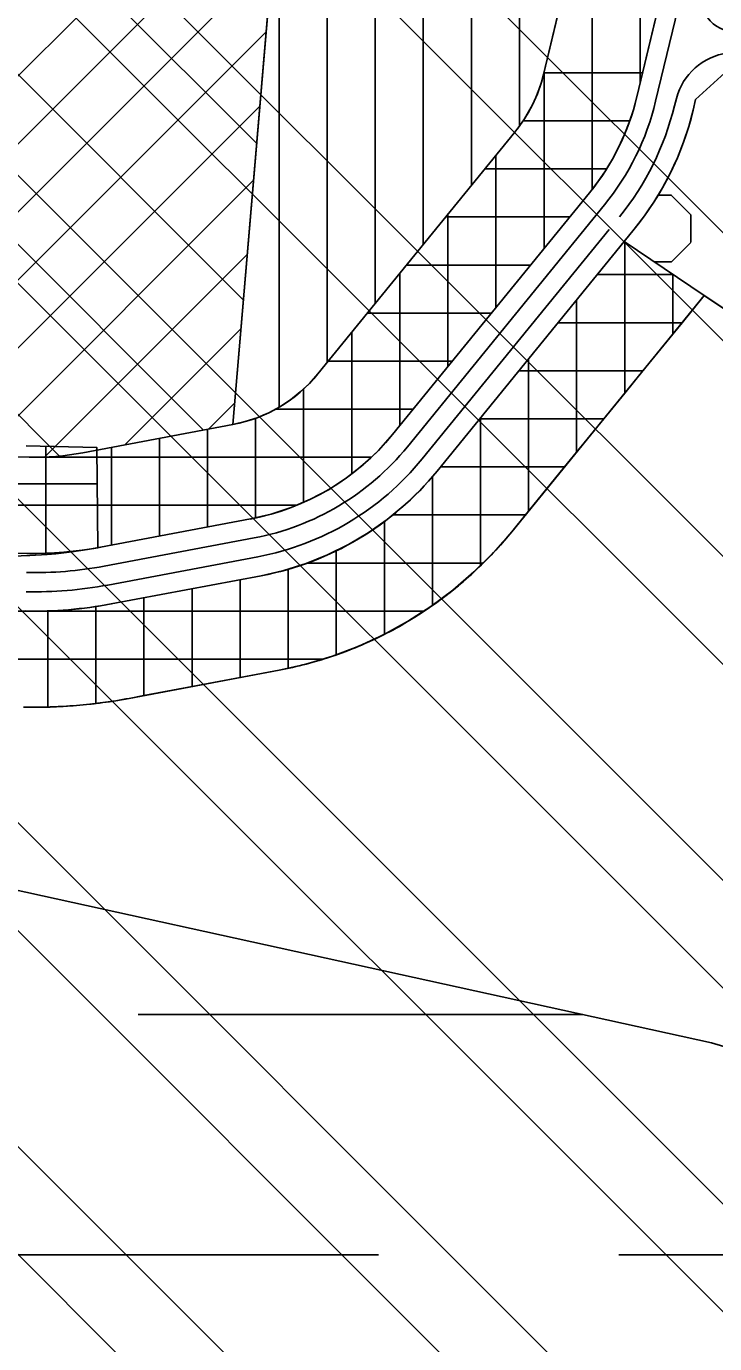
# Model space of a CAD drawing. Extents: x 419109 to 421295, y 4452223 to 4457798.
# Drawn here: x 420509.2 to 420652.3, y 4457188.4 to 4457462.5 of the extents above; entities that cross this region are included whole.
import ezdxf

# ---------------------------------------------------------------- set-up
doc = ezdxf.new("R2010")
doc.units = 0
for name, color, linetype in [('A_LEJAND', 7, 'Continuous'), ('ADAKENARI', 7, 'Continuous'), ('KALDIRIM', 7, 'Continuous'), ('PL_AYA_AGACLANDIRIL', 7, 'Continuous'), ('PL_K_K_D_K_C_A', 7, 'Continuous'), ('PL_K_TALI_IS_MRK', 7, 'Continuous'), ('PL_KON_MEV_250', 7, 'Continuous'), ('PL_TİCARET', 7, 'Continuous'), ('SN_TASKIN', 7, 'Continuous'), ('SN_TR_SIVILASMA', 7, 'Continuous'), ('SN_TR_TASKIN', 7, 'Continuous'), ('TR_AGACALANI', 7, 'Continuous'), ('TR_KONUTDISIKCA', 7, 'Continuous'), ('TR_ORTAYOGUNKONUT', 7, 'Continuous'), ('TR_TALIISMERK', 7, 'Continuous'), ('TRFAT_TİCARET', 7, 'Continuous')]:
    doc.layers.add(name, color=color, linetype=linetype)

msp = doc.modelspace()

# ---------------------------------------------------------------- linework, layer by layer
at = {"layer": 'A_LEJAND'}
msp.add_line((420524.6, 4457354.13), (420524.04, 4457354.02), dxfattribs=at)
at = {"layer": 'ADAKENARI'}
for p, q in [((420658, 4457625.16), (420616.73, 4457452.5)), ((420677.45, 4457620.51), (420636.18, 4457447.85)), ((420552.1, 4457379.66), (420566.72, 4457552.22)), ((420648.38, 4457447.28), (420654.49, 4457452.86)), ((420647.85, 4457445.06), (420648.38, 4457447.28)), ((420610.81, 4457440.52), (420569.81, 4457390.19)), ((420626.31, 4457427.89), (420585.32, 4457377.56)), ((420633.51, 4457417.72), (420635.62, 4457420.31)), ((420594.62, 4457369.98), (420633.51, 4457417.72)), ((420633.51, 4457417.72), (420650.19, 4457406.53)), ((420610.13, 4457357.35), (420650.19, 4457406.53)), ((420650.19, 4457406.53), (420714.33, 4457363.5)), ((420552.1, 4457379.66), (420520.89, 4457373.78)), ((420524.04, 4457354.02), (420523.8, 4457374.89)), ((420555.81, 4457360.01), (420524.6, 4457354.13)), ((420506.28, 4457352.3), (420509.89, 4457352.39)), ((420509.89, 4457352.39), (420513.49, 4457352.61)), ((420513.49, 4457352.61), (420515.31, 4457352.77)), ((420515.31, 4457352.77), (420518.6, 4457353.15)), ((420518.6, 4457353.15), (420521.87, 4457353.64)), ((420521.87, 4457353.64), (420524.04, 4457354.02)), ((420526.82, 4457342.33), (420558.03, 4457348.21)), ((420530.52, 4457322.68), (420561.73, 4457328.56))]:
    msp.add_line(p, q, dxfattribs=at)
for centre, radius, start, end in [((420587.55, 4457459.47), 30, 320.8336, 346.5569), ((420587.55, 4457459.47), 50, 320.8336, 346.5569), ((420587.55, 4457459.47), 62, 320.8336, 346.5569), ((420546.55, 4457409.14), 30, 280.6709, 320.8336), ((420546.55, 4457409.14), 50, 280.6709, 320.8336), ((420546.55, 4457409.14), 62, 280.6709, 320.8336), ((420546.55, 4457409.14), 82, 280.6709, 320.8336), ((420510.89, 4457426.85), 86, 268.7496, 280.6709), ((420510.89, 4457426.85), 106, 268.7496, 280.6709)]:
    msp.add_arc(centre, radius, start, end, dxfattribs=at)
at = {"layer": 'KALDIRIM'}
for p, q in [((420657.94, 4457521.66), (420640.07, 4457446.92)), ((420643.96, 4457445.99), (420644.37, 4457447.52)), ((420629.42, 4457425.37), (420588.42, 4457375.04)), ((420591.52, 4457372.51), (420630.41, 4457420.25)), ((420556.55, 4457356.08), (420525.34, 4457350.19)), ((420526.08, 4457346.26), (420557.29, 4457352.14))]:
    msp.add_line(p, q, dxfattribs=at)
for centre, radius, start, end in [((420656.66, 4457468.47), 7.13, 166.5569, 278.2788), ((420656.9, 4457444.15), 12.97, 98.2788, 164.9443), ((420587.55, 4457459.47), 54, 320.8336, 346.5569), ((420587.55, 4457459.47), 58, 320.8336, 346.5569), ((420546.55, 4457409.14), 54, 280.6709, 320.8336), ((420546.55, 4457409.14), 58, 280.6709, 320.8336), ((420510.89, 4457426.85), 78, 268.7496, 280.6709), ((420510.89, 4457426.85), 82, 268.7496, 280.6709)]:
    msp.add_arc(centre, radius, start, end, dxfattribs=at)
at = {"layer": 'PL_AYA_AGACLANDIRIL'}
msp.add_lwpolyline([(420799.5, 4457482.68), (420714.33, 4457363.5), (420650.19, 4457406.53), (420633.51, 4457417.72), (420635.62, 4457420.31), (420637.74, 4457423.07), (420639.7, 4457425.94), (420641.5, 4457428.92), (420643.13, 4457432), (420644.58, 4457435.16), (420645.86, 4457438.39), (420646.95, 4457441.7), (420647.85, 4457445.06), (420648.38, 4457447.28), (420654.49, 4457452.86), (420720.73, 4457462.5), (420723, 4457462.85)], dxfattribs=at)
at = {"layer": 'PL_K_K_D_K_C_A'}
msp.add_lwpolyline([(420421.54, 4457784.76), (420394.42, 4457368.23), (420399.07, 4457362.7), (420479.2, 4457353.9), (420480.26, 4457353.78), (420481.33, 4457353.68), (420482.4, 4457353.6), (420483.47, 4457353.52), (420484.54, 4457353.46), (420485.61, 4457353.4), (420486.68, 4457353.36), (420487.75, 4457353.33), (420486.85, 4457373.36), (420509.72, 4457372.86), (420511.12, 4457372.85), (420512.52, 4457372.87), (420513.93, 4457372.93), (420515.33, 4457373.03), (420516.73, 4457373.16), (420518.12, 4457373.33), (420519.51, 4457373.54), (420520.89, 4457373.78), (420552.1, 4457379.66), (420566.72, 4457552.22)], dxfattribs=at)
at = {"layer": 'PL_K_TALI_IS_MRK'}
for points in [[(420486.85, 4457373.36), (420509.72, 4457372.86), (420511.12, 4457372.85), (420512.52, 4457372.87), (420513.93, 4457372.93), (420515.33, 4457373.03), (420516.73, 4457373.16), (420518.12, 4457373.33), (420519.51, 4457373.54), (420520.89, 4457373.78), (420552.1, 4457379.66), (420554.66, 4457380.26), (420557.16, 4457381.08), (420559.57, 4457382.12), (420561.89, 4457383.36), (420564.09, 4457384.8), (420566.15, 4457386.43), (420568.06, 4457388.23), (420569.81, 4457390.19), (420610.81, 4457440.52), (420611.83, 4457441.86), (420612.78, 4457443.25), (420613.65, 4457444.69), (420614.44, 4457446.18), (420615.15, 4457447.71), (420615.76, 4457449.27), (420616.29, 4457450.87), (420616.73, 4457452.5), (420658, 4457625.16)], [(420677.45, 4457620.51), (420636.18, 4457447.85), (420635.45, 4457445.14), (420634.57, 4457442.47), (420633.54, 4457439.86), (420632.37, 4457437.31), (420631.06, 4457434.84), (420629.61, 4457432.43), (420628.02, 4457430.12), (420626.31, 4457427.89), (420585.32, 4457377.56), (420582.4, 4457374.29), (420579.22, 4457371.29), (420575.78, 4457368.57), (420572.12, 4457366.17), (420568.26, 4457364.1), (420564.23, 4457362.37), (420560.07, 4457361.01), (420555.81, 4457360.01), (420524.6, 4457354.13), (420522.7, 4457353.79), (420520.8, 4457353.51), (420518.89, 4457353.28), (420516.97, 4457353.1), (420515.05, 4457352.96), (420513.13, 4457352.88), (420511.2, 4457352.85), (420509.28, 4457352.86), (420487.75, 4457353.33)], [(420509.02, 4457340.87), (420511.25, 4457340.85), (420513.49, 4457340.89), (420515.73, 4457340.98), (420517.96, 4457341.14), (420520.18, 4457341.35), (420522.4, 4457341.62), (420524.62, 4457341.95), (420526.82, 4457342.33), (420558.03, 4457348.21), (420562.74, 4457349.29), (420567.34, 4457350.73), (420571.83, 4457352.53), (420576.15, 4457354.67), (420580.3, 4457357.13), (420584.25, 4457359.92), (420587.96, 4457363), (420591.43, 4457366.36), (420594.62, 4457369.98), (420633.51, 4457417.72), (420650.19, 4457406.53), (420610.13, 4457357.35), (420606.34, 4457353.03), (420602.27, 4457348.98), (420597.91, 4457345.22), (420593.31, 4457341.78), (420588.48, 4457338.67), (420583.44, 4457335.91), (420578.22, 4457333.5), (420572.84, 4457331.47), (420567.34, 4457329.82), (420561.73, 4457328.56), (420530.52, 4457322.68), (420527.81, 4457322.2), (420525.08, 4457321.8), (420522.34, 4457321.47), (420519.6, 4457321.2), (420516.85, 4457321.01), (420514.09, 4457320.89), (420511.34, 4457320.85), (420508.58, 4457320.87)]]:
    msp.add_lwpolyline(points, dxfattribs=at)
at = {"layer": 'PL_KON_MEV_250'}
for points in [[(420658, 4457625.16), (420616.73, 4457452.5), (420616.29, 4457450.87), (420615.76, 4457449.27), (420615.15, 4457447.71), (420614.44, 4457446.18), (420613.65, 4457444.69), (420612.78, 4457443.25), (420611.83, 4457441.86), (420610.81, 4457440.52), (420569.81, 4457390.19), (420568.06, 4457388.23), (420566.15, 4457386.43), (420564.09, 4457384.8), (420561.89, 4457383.36), (420559.57, 4457382.12), (420557.16, 4457381.08), (420554.66, 4457380.26), (420552.1, 4457379.66), (420566.72, 4457552.22)], [(420799.5, 4457482.68), (420794.71, 4457475.97), (420786.54, 4457464.54), (420772.37, 4457444.71), (420767.93, 4457438.5), (420714.33, 4457363.5), (420671.83, 4457392.01), (420660.08, 4457399.89), (420650.19, 4457406.53), (420645.56, 4457400.85), (420643.63, 4457398.48), (420637.41, 4457390.85), (420633.63, 4457386.2), (420629.26, 4457380.85), (420623.63, 4457373.92), (420621.12, 4457370.85), (420613.63, 4457361.65), (420612.97, 4457360.85), (420610.13, 4457357.35)], [(420561.73, 4457328.56), (420553.63, 4457327.03), (420543.63, 4457325.15), (420533.63, 4457323.26), (420530.52, 4457322.68)]]:
    msp.add_lwpolyline(points, dxfattribs=at)
for centre, radius, start, end in [((420546.55, 4457409.14), 82, 280.6709, 320.8336), ((420510.89, 4457426.85), 106, 268.7496, 280.6709)]:
    msp.add_arc(centre, radius, start, end, dxfattribs=at)
at = {"layer": 'PL_TİCARET'}
msp.add_lwpolyline([(420506.28, 4457352.3), (420509.89, 4457352.39), (420513.49, 4457352.61), (420515.31, 4457352.77), (420518.6, 4457353.15), (420521.87, 4457353.64), (420524.04, 4457354.02), (420523.8, 4457374.89), (420509.14, 4457375.21)], dxfattribs=at)
at = {"layer": 'SN_TASKIN'}
msp.add_lwpolyline([(420304.2, 4457786), (420304.13, 4457785.63), (420361.4, 4457753.33), (420365.13, 4457670.4), (420353.37, 4457516.08), (420349.76, 4457409.43), (420362.12, 4457324.02), (420428.86, 4457299.97), (420651.65, 4457251.03), (420800.51, 4457206.77), (420934.84, 4457119.42), (421005.12, 4457071.28), (421055.3, 4457008.56), (421130.37, 4456973.34), (421233.23, 4456921.91), (421285.98, 4456875.69)], dxfattribs=at)
at = {"layer": 'SN_TR_SIVILASMA'}
for p, q in [((421284.14, 4456699.66), (420198.29, 4457785.51)), ((421284.37, 4456721.88), (420219.35, 4457786.9)), ((421284.84, 4456766.32), (420264.73, 4457786.42)), ((421285.07, 4456788.54), (420287.42, 4457786.18)), ((421283.68, 4456655.22), (420178.33, 4457760.57)), ((421283.45, 4456633), (420168.35, 4457748.09)), ((421282.98, 4456588.57), (420148.4, 4457723.15)), ((421282.75, 4456566.35), (420138.42, 4457710.68)), ((421282.29, 4456521.91), (420118.46, 4457685.73)), ((421282.05, 4456499.69), (420108.49, 4457673.26)), ((421281.59, 4456455.25), (420088.53, 4457648.31)), ((421281.36, 4456433.03), (420079.09, 4457635.3))]:
    msp.add_line(p, q, dxfattribs=at)
at = {"layer": 'SN_TR_TASKIN'}
for p, q in [((420532.43, 4457256.9), (420624.92, 4457256.9)), ((420482.43, 4457206.9), (420582.43, 4457206.9)), ((420632.43, 4457206.9), (420732.43, 4457206.9))]:
    msp.add_line(p, q, dxfattribs=at)
at = {"layer": 'TR_AGACALANI'}
for p, q in [((420640.56, 4457427.36), (420643.33, 4457427.36)), ((420647.37, 4457423.31), (420643.31, 4457427.37)), ((420647.37, 4457417.58), (420647.37, 4457423.32)), ((420643.33, 4457413.5), (420647.39, 4457417.56)), ((420639.8, 4457413.5), (420643.33, 4457413.5))]:
    msp.add_line(p, q, dxfattribs=at)
at = {"layer": 'TR_KONUTDISIKCA'}
for p, q in [((420557.06, 4457438.18), (420408.64, 4457586.6)), ((420554.3, 4457405.59), (420406.48, 4457553.41)), ((420546.02, 4457378.51), (420404.32, 4457520.21)), ((420416.06, 4457360.83), (420562.95, 4457507.72)), ((420428.8, 4457359.43), (420561.64, 4457492.27)), ((420516.08, 4457373.1), (420402.16, 4457487.02)), ((420441.55, 4457358.03), (420560.34, 4457476.82)), ((420454.29, 4457356.63), (420559.03, 4457461.37)), ((420467.03, 4457355.23), (420557.72, 4457445.92)), ((420499.03, 4457373.09), (420556.41, 4457430.47)), ((420512.97, 4457372.89), (420555.1, 4457415.02)), ((420529.66, 4457375.43), (420553.79, 4457399.57)), ((420547.08, 4457378.71), (420552.48, 4457384.12))]:
    msp.add_line(p, q, dxfattribs=at)
at = {"layer": 'TR_ORTAYOGUNKONUT'}
for p, q in [((420591.73, 4457417.11), (420591.73, 4457674.26)), ((420601.73, 4457429.39), (420601.73, 4457672.58)), ((420611.73, 4457441.73), (420611.73, 4457670.89)), ((420581.73, 4457404.83), (420581.73, 4457607.08)), ((420571.73, 4457392.56), (420571.73, 4457596.05)), ((420561.73, 4457383.28), (420561.73, 4457493.33))]:
    msp.add_line(p, q, dxfattribs=at)
for points in [[(420799.5, 4457482.68), (420794.71, 4457475.97), (420786.54, 4457464.54), (420772.37, 4457444.71), (420767.93, 4457438.5), (420714.33, 4457363.5), (420671.83, 4457392.01), (420660.08, 4457399.89), (420650.19, 4457406.53), (420645.56, 4457400.85), (420643.63, 4457398.48), (420637.41, 4457390.85), (420633.63, 4457386.2), (420629.26, 4457380.85), (420623.63, 4457373.92), (420621.12, 4457370.85), (420613.63, 4457361.65), (420612.97, 4457360.85), (420610.13, 4457357.35)], [(420561.73, 4457328.56), (420553.63, 4457327.03), (420543.63, 4457325.15), (420533.63, 4457323.26), (420530.52, 4457322.68)]]:
    msp.add_lwpolyline(points, dxfattribs=at)
for centre, radius, start, end in [((420546.55, 4457409.14), 82, 316.8173, 320.8336), ((420546.55, 4457409.14), 82, 308.7848, 316.8173), ((420546.55, 4457409.14), 82, 304.7685, 308.7848), ((420546.55, 4457409.14), 82, 300.7523, 304.7685), ((420546.55, 4457409.14), 82, 292.7197, 300.7523), ((420546.55, 4457409.14), 82, 288.7035, 292.7197), ((420546.55, 4457409.14), 82, 280.6709, 288.7035), ((420510.89, 4457426.85), 106, 273.2201, 274.7103), ((420510.89, 4457426.85), 106, 274.7103, 276.2005), ((420510.89, 4457426.85), 106, 276.2005, 276.8984), ((420510.89, 4457426.85), 106, 276.8984, 277.6906), ((420510.89, 4457426.85), 106, 277.6906, 280.6709), ((420510.89, 4457426.85), 106, 268.7496, 273.2201)]:
    msp.add_arc(centre, radius, start, end, dxfattribs=at)
at = {"layer": 'TR_TALIISMERK'}
for p, q in [((420636.85, 4457450.66), (420636.85, 4457536.69)), ((420626.85, 4457428.59), (420626.85, 4457494.85)), ((420616.81, 4457452.85), (420637.37, 4457452.85)), ((420616.85, 4457416.28), (420616.85, 4457453.02)), ((420612.51, 4457442.85), (420634.69, 4457442.85)), ((420606.85, 4457404), (420606.85, 4457435.67)), ((420604.55, 4457432.85), (420629.86, 4457432.85)), ((420596.41, 4457422.85), (420622.2, 4457422.85)), ((420596.85, 4457391.72), (420596.85, 4457423.39)), ((420633.63, 4457386.2), (420633.63, 4457417.64)), ((420588.26, 4457412.85), (420614.06, 4457412.85)), ((420586.85, 4457379.45), (420586.85, 4457411.12)), ((420627.91, 4457410.85), (420643.75, 4457410.85)), ((420643.63, 4457398.48), (420643.63, 4457410.93)), ((420623.63, 4457373.92), (420623.63, 4457405.59)), ((420580.12, 4457402.85), (420605.91, 4457402.85)), ((420619.76, 4457400.85), (420645.56, 4457400.85)), ((420576.85, 4457369.42), (420576.85, 4457398.84)), ((420571.97, 4457392.85), (420597.77, 4457392.85)), ((420613.63, 4457361.65), (420613.63, 4457393.32)), ((420611.61, 4457390.85), (420637.41, 4457390.85)), ((420566.85, 4457363.5), (420566.85, 4457387.09)), ((420560.93, 4457382.85), (420589.62, 4457382.85)), ((420556.85, 4457360.25), (420556.85, 4457380.98)), ((420603.47, 4457380.85), (420629.26, 4457380.85)), ((420603.63, 4457350.33), (420603.63, 4457381.04)), ((420536.85, 4457356.43), (420536.85, 4457376.79)), ((420546.85, 4457358.32), (420546.85, 4457378.67)), ((420526.85, 4457354.55), (420526.85, 4457374.9)), ((420511.13, 4457372.85), (420580.87, 4457372.85)), ((420595.32, 4457370.85), (420621.12, 4457370.85)), ((420593.63, 4457342.02), (420593.63, 4457368.86)), ((420487.33, 4457362.85), (420565.34, 4457362.85)), ((420585.37, 4457360.85), (420612.97, 4457360.85)), ((420583.63, 4457336.01), (420583.63, 4457359.48)), ((420573.63, 4457331.77), (420573.63, 4457353.42)), ((420563.63, 4457328.99), (420563.63, 4457349.57)), ((420567.63, 4457350.85), (420604.15, 4457350.85)), ((420553.63, 4457327.03), (420553.63, 4457347.38)), ((420533.63, 4457323.26), (420533.63, 4457343.62)), ((420543.63, 4457325.15), (420543.63, 4457345.5)), ((420484.83, 4457340.85), (420511.23, 4457340.85)), ((420511.26, 4457340.85), (420591.86, 4457340.85)), ((420513.63, 4457320.89), (420513.63, 4457340.89)), ((420523.63, 4457321.62), (420523.63, 4457341.8)), ((420484.21, 4457330.85), (420570.76, 4457330.85))]:
    msp.add_line(p, q, dxfattribs=at)
at = {"layer": 'TRFAT_TİCARET'}
for p, q in [((420513.19, 4457352.59), (420513.19, 4457375.12)), ((420393.21, 4457367.3), (420523.88, 4457367.3))]:
    msp.add_line(p, q, dxfattribs=at)

doc.saveas('drawing.dxf')
